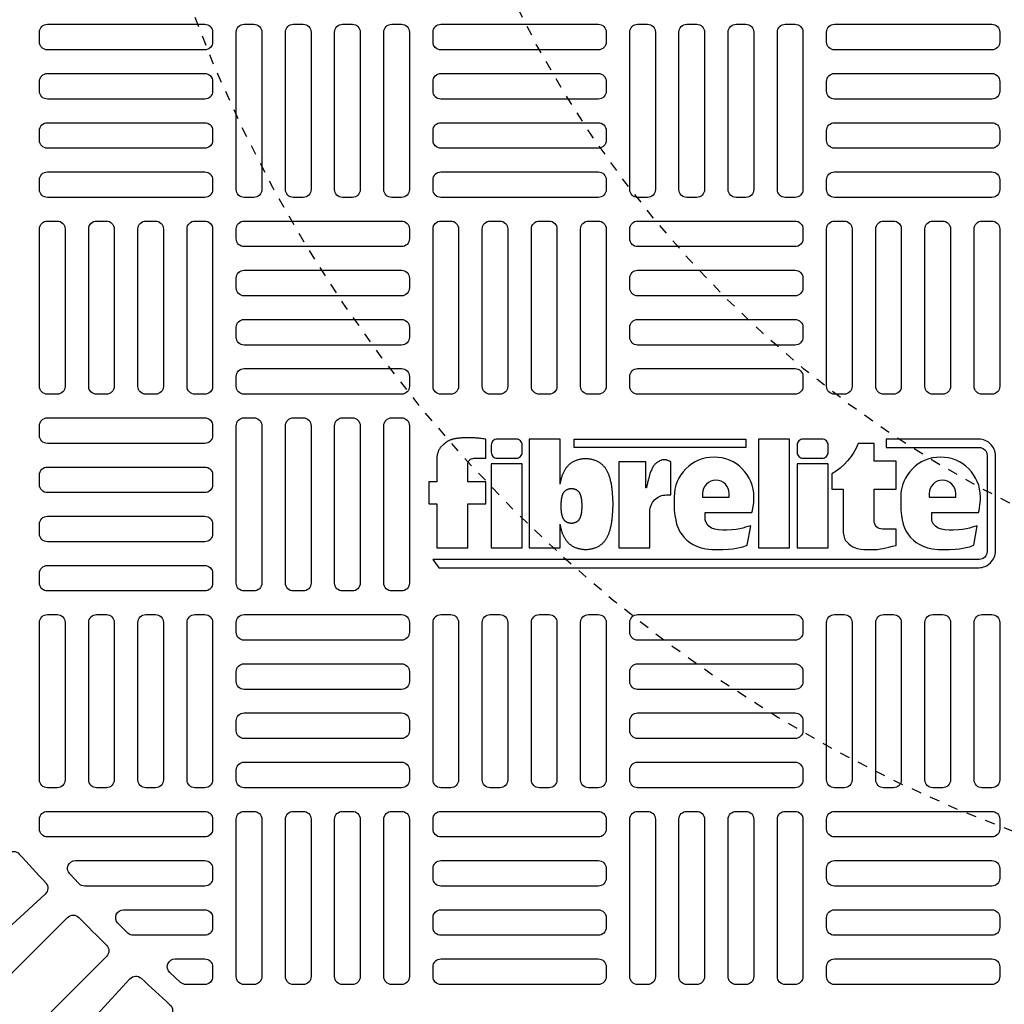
# Model space of a CAD drawing. Extents: x -285 to 5863, y 308 to 3178.
# Tile 579 of 622: x 4944 to 4954, y 1383 to 1393. Entities that reach past the tile are written whole.
import ezdxf

# ---------------------------------------------------------------- set-up
doc = ezdxf.new("R2010")
doc.units = 0
doc.header["$MEASUREMENT"] = 0
doc.linetypes.add('HIDDEN2', pattern=[0.28125, 0.1875, -0.09375])
doc.layers.get('DEFPOINTS').update_dxf_attribs({"linetype": 'CONTINUOUS'})
for name, color, linetype in [('TANK-MANHOLE-COVER-40', 2, 'CONTINUOUS'), ('TANK-MANHOLE-COVER-HATCH-40', 252, 'CONTINUOUS'), ('TANK-SLOPE', 3, 'CONTINUOUS')]:
    doc.layers.add(name, color=color, linetype=linetype)

msp = doc.modelspace()

# ---------------------------------------------------------------- linework, layer by layer
at = {"layer": 'DEFPOINTS', "color": 8, "linetype": 'HIDDEN2', "ltscale": 0.125}
msp.add_circle((4958.72805, 1398.01916), 14, dxfattribs=at)
msp.add_circle((4958.72805, 1398.01916), 14, dxfattribs=at)
msp.add_circle((4958.72805, 1398.01916), 14, dxfattribs=at)
msp.add_circle((4958.72805, 1398.01916), 14, dxfattribs=at)
at = {"layer": 'DEFPOINTS', "color": 8, "linetype": 'HIDDEN2', "ltscale": 0.5}
msp.add_circle((4958.72805, 1398.01916), 11, dxfattribs=at)
msp.add_circle((4958.72805, 1398.01916), 11, dxfattribs=at)
msp.add_circle((4958.72805, 1398.01916), 11, dxfattribs=at)
msp.add_circle((4958.72805, 1398.01916), 11, dxfattribs=at)
at = {"layer": 'TANK-MANHOLE-COVER-40', "color": 2}
for points in [[(4948.05896, 1388.65603), (4948.05896, 1388.40261), (4947.97744, 1388.40261), (4947.97744, 1388.1826), (4948.05896, 1388.1826), (4948.05896, 1387.74258), (4948.36895, 1387.74258), (4948.36895, 1388.1826), (4948.54718, 1388.1826), (4948.54718, 1388.40261), (4948.36895, 1388.40261), (4948.36895, 1388.57847, -0.4142136), (4948.42854, 1388.63806), (4948.54718, 1388.63806), (4948.54718, 1388.82969)], [(4950.15558, 1388.34209), (4950.14979, 1388.34209), (4950.14979, 1388.60309), (4949.87857, 1388.60309), (4949.87857, 1387.74258), (4950.18856, 1387.74258), (4950.18856, 1388.10444, -0.4142136), (4950.35542, 1388.2713), (4950.39911, 1388.2713), (4950.39911, 1388.60309, 0.0155145), (4950.38554, 1388.60992, 0.0247331), (4950.3767, 1388.61351, 0.0059457), (4950.36104, 1388.61878, 0.0128698), (4950.35372, 1388.62094, 0.049414), (4950.33723, 1388.62364, 0.0539295), (4950.32194, 1388.62297, 0.0366274), (4950.30745, 1388.61965, 0.0425645), (4950.29557, 1388.61486, 0.0062906), (4950.28522, 1388.60946, 0.008872), (4950.27799, 1388.60541, 0.0093213), (4950.26646, 1388.59837, 0.0097415), (4950.25568, 1388.59122, 0.0289061), (4950.24549, 1388.58325, 0.0276934), (4950.23585, 1388.57379, 0.0266299), (4950.22678, 1388.56271, 0.0416471), (4950.22199, 1388.55489, 0.0002646), (4950.21704, 1388.54504, 0.0001633), (4950.20903, 1388.52907, 0.000116), (4950.19982, 1388.51067, 0.0006659), (4950.19822, 1388.50746, 0.0348426), (4950.19562, 1388.50117, 0.014153), (4950.19078, 1388.48517, 0.0016759), (4950.18706, 1388.47129, -0.0030302), (4950.18334, 1388.45742, -0.0003982), (4950.17962, 1388.44393, 0.0007237), (4950.17591, 1388.43045, 0.0016601), (4950.17152, 1388.41422, 0.0066972), (4950.1705, 1388.41018, 0.0037939), (4950.16964, 1388.40644, 0.0006926), (4950.16509, 1388.38587, 0.0002719), (4950.16454, 1388.38336, 0.0000196), (4950.15698, 1388.34871, 0.0026773), (4950.1559, 1388.34367, 0.0001013), (4950.15558, 1388.34209)]]:
    msp.add_lwpolyline(points, format="xyb", dxfattribs=at)
for points in [[(4952.55228, 1388.82969), (4952.55228, 1388.74627), (4953.48478, 1388.74627, -0.4142136), (4953.5633, 1388.66775), (4953.5633, 1387.7053, -0.4142136), (4953.48478, 1387.62678), (4948.01705, 1387.62678), (4948.07998, 1387.54336), (4953.47988, 1387.54336, 0.4142136), (4953.64673, 1387.71021), (4953.64673, 1388.66284, 0.4142136), (4953.47988, 1388.82969)], [(4948.66201, 1388.63806), (4948.85282, 1388.63806, 0.4142136), (4948.91241, 1388.69765), (4948.91241, 1388.7701, 0.4142136), (4948.85282, 1388.82969), (4948.66201, 1388.82969, 0.4142136), (4948.60242, 1388.7701), (4948.60242, 1388.69765, 0.4142136)], [(4951.72246, 1388.63806), (4951.91327, 1388.63806, 0.4142136), (4951.97286, 1388.69765), (4951.97286, 1388.7701, 0.4142136), (4951.91327, 1388.82969), (4951.72246, 1388.82969, 0.4142136), (4951.66287, 1388.7701), (4951.66287, 1388.69765, 0.4142136)], [(4952.6531, 1387.76586), (4952.6531, 1387.92941), (4952.51628, 1387.92941, -0.4142136), (4952.43285, 1388.01284), (4952.43285, 1388.32998), (4952.6531, 1388.32998), (4952.6531, 1388.61069), (4952.43285, 1388.61069), (4952.43285, 1388.78461), (4952.27344, 1388.78461, -0.1618679), (4952.01147, 1388.48171), (4952.01147, 1388.32872), (4952.12287, 1388.32872), (4952.12287, 1387.894), (4952.12909, 1387.86155), (4952.13662, 1387.83607), (4952.14822, 1387.81579), (4952.1633, 1387.79783), (4952.18069, 1387.78103), (4952.20098, 1387.76423), (4952.21954, 1387.75206), (4952.26244, 1387.73468), (4952.29897, 1387.72773), (4952.33086, 1387.72426), (4952.35811, 1387.72426), (4952.39464, 1387.72426), (4952.43232, 1387.72426), (4952.46363, 1387.72657), (4952.4961, 1387.73063), (4952.52219, 1387.73584), (4952.5506, 1387.7428), (4952.58017, 1387.74917), (4952.61728, 1387.75786)], [(4951.19867, 1387.96268), (4951.14714, 1387.94821), (4951.11966, 1387.93997), (4951.09126, 1387.93265), (4951.05278, 1387.92533), (4951.00973, 1387.92075), (4950.95752, 1387.91892), (4950.91904, 1387.91801), (4950.87599, 1387.92167), (4950.84118, 1387.92808), (4950.80637, 1387.93997), (4950.77981, 1387.96011), (4950.76235, 1387.97763), (4950.74783, 1388.00269), (4950.74307, 1388.02099), (4950.74307, 1388.09436), (4951.20965, 1388.09436), (4951.21713, 1388.11697), (4951.22064, 1388.13801), (4951.22571, 1388.17151), (4951.22883, 1388.19684), (4951.23, 1388.22099), (4951.23091, 1388.25017, 1), (4950.43272, 1388.25017), (4950.43325, 1388.21022), (4950.43417, 1388.16124), (4950.43325, 1388.11965), (4950.44065, 1388.06697), (4950.44805, 1388.02168), (4950.4573, 1387.98009), (4950.47487, 1387.93203), (4950.4906, 1387.90338), (4950.51187, 1387.87381), (4950.53222, 1387.84608), (4950.55997, 1387.81836), (4950.58865, 1387.7971), (4950.62287, 1387.77492), (4950.6571, 1387.75828), (4950.7015, 1387.74165), (4950.7496, 1387.73148), (4950.80787, 1387.72501), (4950.86892, 1387.72409), (4950.92072, 1387.72409), (4950.97714, 1387.72778), (4951.02062, 1387.73333), (4951.05577, 1387.73795), (4951.08722, 1387.74627), (4951.11959, 1387.75366), (4951.15567, 1387.76475), (4951.16309, 1387.76821)], [(4953.00912, 1388.02099), (4953.00912, 1388.09436), (4953.4757, 1388.09436), (4953.48319, 1388.11697), (4953.4867, 1388.13801), (4953.49176, 1388.17151), (4953.49488, 1388.19684), (4953.49605, 1388.22099), (4953.49696, 1388.25017, 1), (4952.69877, 1388.25017), (4952.6993, 1388.21022), (4952.70023, 1388.16124), (4952.6993, 1388.11965), (4952.7067, 1388.06697), (4952.7141, 1388.02168), (4952.72335, 1387.98009), (4952.74093, 1387.93203), (4952.75665, 1387.90338), (4952.77793, 1387.87381), (4952.79827, 1387.84608), (4952.82602, 1387.81836), (4952.8547, 1387.7971), (4952.88892, 1387.77492), (4952.92315, 1387.75828), (4952.96755, 1387.74165), (4953.01565, 1387.73148), (4953.07392, 1387.72501), (4953.13497, 1387.72409), (4953.18677, 1387.72409), (4953.2432, 1387.72778), (4953.28667, 1387.73333), (4953.32182, 1387.73795), (4953.35327, 1387.74627), (4953.38565, 1387.75366), (4953.42172, 1387.76475), (4953.42914, 1387.76821), (4953.46472, 1387.96268), (4953.41319, 1387.94821), (4953.38571, 1387.93997), (4953.35731, 1387.93265), (4953.31884, 1387.92533), (4953.27579, 1387.92075), (4953.22357, 1387.91892), (4953.1851, 1387.91801), (4953.14204, 1387.92167), (4953.10724, 1387.92808), (4953.07243, 1387.93997), (4953.04586, 1387.96011), (4953.0284, 1387.97763), (4953.01388, 1388.00269)], [(4950.98388, 1388.25017), (4950.98388, 1388.28485, 1), (4950.71712, 1388.28485), (4950.71712, 1388.25017)], [(4953.24994, 1388.25017), (4953.24994, 1388.28485, 1), (4952.98317, 1388.28485), (4952.98317, 1388.25017)]]:
    msp.add_lwpolyline(points, format="xyb", close=True, dxfattribs=at)
for points in [[(4948.54718, 1388.82969), (4948.52953, 1388.832), (4948.51408, 1388.83397), (4948.50056, 1388.83566), (4948.48866, 1388.83707), (4948.47808, 1388.83825), (4948.46852, 1388.83923), (4948.4597, 1388.84003), (4948.4513, 1388.84068), (4948.44308, 1388.84121), (4948.43498, 1388.84163), (4948.42697, 1388.84197), (4948.41904, 1388.84222), (4948.41117, 1388.84241), (4948.40333, 1388.84255), (4948.39552, 1388.84264), (4948.38772, 1388.84271), (4948.3799, 1388.84276), (4948.37204, 1388.84279), (4948.36413, 1388.84278), (4948.35614, 1388.84273), (4948.34806, 1388.84263), (4948.33986, 1388.84247), (4948.33153, 1388.84224), (4948.32304, 1388.84193), (4948.31439, 1388.84153), (4948.30565, 1388.84105), (4948.29691, 1388.84048), (4948.28825, 1388.83983), (4948.27976, 1388.8391), (4948.27153, 1388.8383), (4948.26363, 1388.83741), (4948.25617, 1388.83645), (4948.24919, 1388.83542), (4948.24267, 1388.83431), (4948.23657, 1388.83314), (4948.23081, 1388.83191), (4948.22536, 1388.83062), (4948.22016, 1388.82928), (4948.21515, 1388.82788), (4948.21028, 1388.82644), (4948.20551, 1388.82494), (4948.20082, 1388.82339), (4948.1962, 1388.82177), (4948.19166, 1388.82006), (4948.18719, 1388.81825), (4948.18277, 1388.81631), (4948.17841, 1388.81425), (4948.1741, 1388.81204), (4948.16984, 1388.80968), (4948.16565, 1388.80718), (4948.16155, 1388.8046), (4948.15756, 1388.80195), (4948.15371, 1388.79927), (4948.15003, 1388.79659), (4948.14653, 1388.79395), (4948.14325, 1388.79138), (4948.14019, 1388.78891), (4948.1373, 1388.7865), (4948.13454, 1388.78411), (4948.13184, 1388.78172), (4948.12914, 1388.77929), (4948.1264, 1388.77677), (4948.12355, 1388.77414), (4948.12054, 1388.77136), (4948.11733, 1388.76839), (4948.11394, 1388.76524), (4948.11044, 1388.76193), (4948.10688, 1388.75847), (4948.1033, 1388.75486), (4948.09975, 1388.75113), (4948.09629, 1388.74729), (4948.09298, 1388.74335), (4948.08984, 1388.73931), (4948.08688, 1388.73514), (4948.08409, 1388.73083), (4948.08145, 1388.72632), (4948.07895, 1388.72159), (4948.07657, 1388.7166), (4948.07431, 1388.71132), (4948.07215, 1388.70571), (4948.07008, 1388.69977), (4948.06811, 1388.69356), (4948.06625, 1388.68718), (4948.06451, 1388.68073), (4948.0629, 1388.67429), (4948.06143, 1388.66796), (4948.06012, 1388.66185), (4948.05896, 1388.65603)], [(4949.29208, 1388.37793), (4949.29208, 1388.82969), (4948.98209, 1388.82969), (4948.98209, 1387.74258), (4949.29208, 1387.74258), (4949.29208, 1387.98059)], [(4949.29208, 1388.37793), (4949.29289, 1388.3823), (4949.29463, 1388.39109), (4949.29647, 1388.39985), (4949.29839, 1388.40852), (4949.30038, 1388.41705), (4949.30243, 1388.42539), (4949.30453, 1388.43354), (4949.30671, 1388.4415), (4949.30897, 1388.44927), (4949.31131, 1388.45687), (4949.31375, 1388.46429), (4949.31629, 1388.47154), (4949.31894, 1388.47863), (4949.32171, 1388.48556), (4949.3246, 1388.49234), (4949.32763, 1388.49897), (4949.33079, 1388.50547), (4949.33408, 1388.51185), (4949.33753, 1388.5181), (4949.34112, 1388.52425), (4949.34487, 1388.5303), (4949.34877, 1388.53625), (4949.35283, 1388.54209), (4949.35704, 1388.5478), (4949.36141, 1388.55337), (4949.36592, 1388.55878), (4949.37057, 1388.56402), (4949.37536, 1388.56906), (4949.38028, 1388.5739), (4949.38535, 1388.57851), (4949.39056, 1388.58292), (4949.39594, 1388.58712), (4949.4015, 1388.59115), (4949.40726, 1388.59501), (4949.41324, 1388.59872), (4949.41945, 1388.6023), (4949.42591, 1388.60575), (4949.43262, 1388.60909), (4949.43957, 1388.61231), (4949.44673, 1388.61538), (4949.45406, 1388.61829), (4949.46154, 1388.62101), (4949.46914, 1388.62354), (4949.47682, 1388.62584), (4949.48457, 1388.62791), (4949.49234, 1388.62972), (4949.50013, 1388.63127), (4949.50795, 1388.63258), (4949.51578, 1388.63364), (4949.52363, 1388.63445), (4949.53148, 1388.63503), (4949.53935, 1388.63538), (4949.54722, 1388.63549), (4949.55508, 1388.63538), (4949.56295, 1388.63503), (4949.5708, 1388.63445), (4949.57865, 1388.63364), (4949.58648, 1388.63258), (4949.5943, 1388.63127), (4949.60209, 1388.62972), (4949.60986, 1388.62791), (4949.61761, 1388.62584), (4949.62529, 1388.62354), (4949.63289, 1388.62101), (4949.64037, 1388.61829), (4949.6477, 1388.61538), (4949.65486, 1388.61231), (4949.66181, 1388.60909), (4949.66852, 1388.60575), (4949.67498, 1388.6023), (4949.68119, 1388.59872), (4949.68717, 1388.59501), (4949.69293, 1388.59115), (4949.69849, 1388.58712), (4949.70387, 1388.58292), (4949.70908, 1388.57851), (4949.71415, 1388.5739), (4949.71907, 1388.56906), (4949.72386, 1388.56402), (4949.72851, 1388.55878), (4949.73302, 1388.55337), (4949.73739, 1388.5478), (4949.7416, 1388.54209), (4949.74566, 1388.53625), (4949.74956, 1388.5303), (4949.75331, 1388.52425), (4949.7569, 1388.5181), (4949.76035, 1388.51185), (4949.76364, 1388.50547), (4949.7668, 1388.49897), (4949.76983, 1388.49234), (4949.77272, 1388.48556), (4949.77549, 1388.47863), (4949.77814, 1388.47154), (4949.78068, 1388.46429), (4949.78312, 1388.45687), (4949.78546, 1388.44927), (4949.78772, 1388.4415), (4949.7899, 1388.43354), (4949.792, 1388.42539), (4949.79405, 1388.41705), (4949.79604, 1388.40852), (4949.79796, 1388.39985), (4949.7998, 1388.39109), (4949.80154, 1388.3823), (4949.80317, 1388.37354), (4949.80467, 1388.36486), (4949.80603, 1388.35632), (4949.80723, 1388.34797), (4949.80826, 1388.33986), (4949.80915, 1388.33198), (4949.8099, 1388.32428), (4949.81056, 1388.31674), (4949.81114, 1388.30933), (4949.81167, 1388.30201), (4949.81216, 1388.29475), (4949.81265, 1388.28753), (4949.81315, 1388.28031), (4949.81366, 1388.27311), (4949.81418, 1388.26594), (4949.81468, 1388.25881), (4949.81518, 1388.25173), (4949.81565, 1388.24473), (4949.81609, 1388.23781), (4949.81649, 1388.23099), (4949.81686, 1388.22428), (4949.81717, 1388.21766), (4949.81744, 1388.21113), (4949.81767, 1388.20467), (4949.81784, 1388.19827), (4949.81797, 1388.19191), (4949.81805, 1388.18558), (4949.81807, 1388.17926), (4949.81805, 1388.17294), (4949.81797, 1388.16661), (4949.81784, 1388.16025), (4949.81767, 1388.15385), (4949.81744, 1388.14739), (4949.81717, 1388.14086), (4949.81686, 1388.13425), (4949.81649, 1388.12753), (4949.81609, 1388.12071), (4949.81565, 1388.11379), (4949.81518, 1388.10679), (4949.81468, 1388.09972), (4949.81418, 1388.09259), (4949.81366, 1388.08541), (4949.81315, 1388.07821), (4949.81265, 1388.07099), (4949.81216, 1388.06377), (4949.81167, 1388.05652), (4949.81114, 1388.0492), (4949.81056, 1388.04178), (4949.8099, 1388.03424), (4949.80915, 1388.02655), (4949.80826, 1388.01866), (4949.80723, 1388.01055), (4949.80603, 1388.00221), (4949.80467, 1387.99367), (4949.80317, 1387.98499), (4949.80154, 1387.97622), (4949.7998, 1387.96743), (4949.79796, 1387.95868), (4949.79604, 1387.95), (4949.79405, 1387.94147), (4949.792, 1387.93313), (4949.7899, 1387.92498), (4949.78772, 1387.91702), (4949.78546, 1387.90925), (4949.78312, 1387.90165), (4949.78068, 1387.89423), (4949.77814, 1387.88698), (4949.77549, 1387.87989), (4949.77272, 1387.87296), (4949.76983, 1387.86619), (4949.7668, 1387.85955), (4949.76364, 1387.85305), (4949.76035, 1387.84668), (4949.7569, 1387.84042), (4949.75331, 1387.83427), (4949.74956, 1387.82822), (4949.74566, 1387.82228), (4949.7416, 1387.81644), (4949.73739, 1387.81072), (4949.73302, 1387.80515), (4949.72851, 1387.79974), (4949.72386, 1387.7945), (4949.71907, 1387.78946), (4949.71415, 1387.78462), (4949.70908, 1387.78001), (4949.70387, 1387.77561), (4949.69849, 1387.7714), (4949.69293, 1387.76737), (4949.68717, 1387.76351), (4949.68119, 1387.7598), (4949.67498, 1387.75623), (4949.66852, 1387.75277), (4949.66181, 1387.74943), (4949.65486, 1387.74622), (4949.6477, 1387.74315), (4949.64037, 1387.74024), (4949.63289, 1387.73751), (4949.62529, 1387.73499), (4949.61761, 1387.73268), (4949.60986, 1387.73062), (4949.60209, 1387.72881), (4949.5943, 1387.72725), (4949.58648, 1387.72594), (4949.57865, 1387.72489), (4949.5708, 1387.72407), (4949.56295, 1387.72349), (4949.55508, 1387.72315), (4949.54722, 1387.72303), (4949.53935, 1387.72315), (4949.53148, 1387.72349), (4949.52363, 1387.72407), (4949.51578, 1387.72489), (4949.50795, 1387.72594), (4949.50013, 1387.72725), (4949.49234, 1387.72881), (4949.48457, 1387.73062), (4949.47682, 1387.73268), (4949.46914, 1387.73499), (4949.46154, 1387.73751), (4949.45406, 1387.74024), (4949.44673, 1387.74315), (4949.43957, 1387.74622), (4949.43262, 1387.74943), (4949.42591, 1387.75277), (4949.41945, 1387.75623), (4949.41324, 1387.7598), (4949.40726, 1387.76351), (4949.4015, 1387.76737), (4949.39594, 1387.7714), (4949.39056, 1387.77561), (4949.38535, 1387.78001), (4949.38028, 1387.78462), (4949.37536, 1387.78946), (4949.37057, 1387.7945), (4949.36592, 1387.79974), (4949.36141, 1387.80515), (4949.35704, 1387.81072), (4949.35283, 1387.81644), (4949.34877, 1387.82228), (4949.34487, 1387.82822), (4949.34112, 1387.83427), (4949.33753, 1387.84042), (4949.33408, 1387.84668), (4949.33079, 1387.85305), (4949.32763, 1387.85955), (4949.3246, 1387.86619), (4949.32171, 1387.87296), (4949.31894, 1387.87989), (4949.31629, 1387.88698), (4949.31375, 1387.89423), (4949.31131, 1387.90165), (4949.30897, 1387.90925), (4949.30671, 1387.91702), (4949.30453, 1387.92498), (4949.30243, 1387.93313), (4949.30038, 1387.94147), (4949.29839, 1387.95), (4949.29647, 1387.95868), (4949.29463, 1387.96743), (4949.29289, 1387.97622), (4949.29208, 1387.98059)]]:
    msp.add_lwpolyline(points, dxfattribs=at)
for points in [[(4949.43265, 1388.74627), (4949.43265, 1388.82969), (4951.1509, 1388.82969), (4951.1509, 1388.74627)], [(4951.27729, 1387.74258), (4951.58728, 1387.74258), (4951.58728, 1388.82969), (4951.27729, 1388.82969)], [(4948.60242, 1387.74258), (4948.91241, 1387.74258), (4948.91241, 1388.58184), (4948.60242, 1388.58184)], [(4951.66287, 1387.74258), (4951.97286, 1387.74258), (4951.97286, 1388.58184), (4951.66287, 1388.58184)], [(4949.50801, 1388.14156), (4949.50785, 1388.13896), (4949.50768, 1388.13632), (4949.5075, 1388.13364), (4949.50732, 1388.13094), (4949.50712, 1388.12821), (4949.50693, 1388.12547), (4949.50673, 1388.12272), (4949.50654, 1388.11996), (4949.50635, 1388.1172), (4949.50616, 1388.11443), (4949.50596, 1388.11164), (4949.50574, 1388.1088), (4949.50549, 1388.10592), (4949.5052, 1388.10298), (4949.50486, 1388.09997), (4949.50447, 1388.09687), (4949.50401, 1388.09368), (4949.50349, 1388.09042), (4949.50292, 1388.0871), (4949.5023, 1388.08376), (4949.50163, 1388.0804), (4949.50093, 1388.07705), (4949.50019, 1388.07374), (4949.49943, 1388.07048), (4949.49865, 1388.06729), (4949.49785, 1388.06418), (4949.49701, 1388.06114), (4949.49615, 1388.05817), (4949.49526, 1388.05527), (4949.49433, 1388.05243), (4949.49336, 1388.04966), (4949.49234, 1388.04695), (4949.49128, 1388.04431), (4949.49018, 1388.04172), (4949.48902, 1388.03918), (4949.48782, 1388.0367), (4949.48656, 1388.03426), (4949.48524, 1388.03187), (4949.48387, 1388.02952), (4949.48244, 1388.02721), (4949.48095, 1388.02494), (4949.47939, 1388.02271), (4949.47779, 1388.02053), (4949.47612, 1388.0184), (4949.4744, 1388.01633), (4949.47262, 1388.01433), (4949.47079, 1388.0124), (4949.46891, 1388.01056), (4949.46697, 1388.00879), (4949.46498, 1388.00711), (4949.46293, 1388.0055), (4949.4608, 1388.00397), (4949.4586, 1388.00249), (4949.45632, 1388.00107), (4949.45394, 1387.99971), (4949.45148, 1387.99839), (4949.44891, 1387.99711), (4949.44626, 1387.99588), (4949.44352, 1387.99471), (4949.44072, 1387.9936), (4949.43786, 1387.99256), (4949.43496, 1387.99159), (4949.43202, 1387.99071), (4949.42907, 1387.98992), (4949.4261, 1387.98923), (4949.42312, 1387.98864), (4949.42013, 1387.98814), (4949.41714, 1387.98773), (4949.41414, 1387.98742), (4949.41114, 1387.9872), (4949.40814, 1387.98707), (4949.40513, 1387.98703), (4949.40213, 1387.98707), (4949.39912, 1387.9872), (4949.39612, 1387.98742), (4949.39312, 1387.98773), (4949.39013, 1387.98814), (4949.38714, 1387.98864), (4949.38416, 1387.98923), (4949.3812, 1387.98992), (4949.37824, 1387.99071), (4949.3753, 1387.99159), (4949.3724, 1387.99256), (4949.36954, 1387.9936), (4949.36674, 1387.99471), (4949.36401, 1387.99588), (4949.36135, 1387.99711), (4949.35878, 1387.99839), (4949.35632, 1387.99971), (4949.35395, 1388.00107), (4949.35166, 1388.00249), (4949.34946, 1388.00397), (4949.34734, 1388.0055), (4949.34528, 1388.00711), (4949.34329, 1388.00879), (4949.34136, 1388.01056), (4949.33947, 1388.0124), (4949.33764, 1388.01433), (4949.33587, 1388.01633), (4949.33414, 1388.0184), (4949.33248, 1388.02053), (4949.33087, 1388.02271), (4949.32932, 1388.02494), (4949.32782, 1388.02721), (4949.32639, 1388.02952), (4949.32502, 1388.03187), (4949.3237, 1388.03426), (4949.32244, 1388.0367), (4949.32124, 1388.03918), (4949.32008, 1388.04172), (4949.31898, 1388.04431), (4949.31792, 1388.04695), (4949.31691, 1388.04966), (4949.31594, 1388.05243), (4949.315, 1388.05527), (4949.31411, 1388.05817), (4949.31325, 1388.06114), (4949.31242, 1388.06418), (4949.31161, 1388.06729), (4949.31083, 1388.07048), (4949.31007, 1388.07374), (4949.30933, 1388.07705), (4949.30863, 1388.0804), (4949.30797, 1388.08376), (4949.30734, 1388.0871), (4949.30677, 1388.09042), (4949.30625, 1388.09368), (4949.30579, 1388.09687), (4949.3054, 1388.09997), (4949.30506, 1388.10298), (4949.30477, 1388.10592), (4949.30452, 1388.1088), (4949.3043, 1388.11164), (4949.3041, 1388.11443), (4949.30391, 1388.1172), (4949.30372, 1388.11996), (4949.30353, 1388.12272), (4949.30333, 1388.12547), (4949.30314, 1388.12821), (4949.30295, 1388.13094), (4949.30276, 1388.13364), (4949.30258, 1388.13632), (4949.30241, 1388.13896), (4949.30225, 1388.14156), (4949.30211, 1388.14413), (4949.30199, 1388.14666), (4949.30189, 1388.14915), (4949.30181, 1388.15162), (4949.30174, 1388.15406), (4949.30169, 1388.15649), (4949.30166, 1388.15891), (4949.30165, 1388.16133), (4949.30166, 1388.16374), (4949.30169, 1388.16616), (4949.30174, 1388.16859), (4949.30181, 1388.17104), (4949.30189, 1388.1735), (4949.30199, 1388.176), (4949.30211, 1388.17852), (4949.30225, 1388.18109), (4949.30241, 1388.18369), (4949.30258, 1388.18634), (4949.30276, 1388.18901), (4949.30295, 1388.19172), (4949.30314, 1388.19444), (4949.30333, 1388.19718), (4949.30353, 1388.19993), (4949.30372, 1388.20269), (4949.30391, 1388.20545), (4949.3041, 1388.20822), (4949.3043, 1388.21102), (4949.30452, 1388.21385), (4949.30477, 1388.21673), (4949.30506, 1388.21967), (4949.3054, 1388.22268), (4949.30579, 1388.22578), (4949.30625, 1388.22897), (4949.30677, 1388.23223), (4949.30734, 1388.23555), (4949.30797, 1388.2389), (4949.30863, 1388.24225), (4949.30933, 1388.2456), (4949.31007, 1388.24891), (4949.31083, 1388.25217), (4949.31161, 1388.25536), (4949.31242, 1388.25847), (4949.31325, 1388.26151), (4949.31411, 1388.26448), (4949.315, 1388.26739), (4949.31594, 1388.27022), (4949.31691, 1388.27299), (4949.31792, 1388.2757), (4949.31898, 1388.27835), (4949.32008, 1388.28094), (4949.32124, 1388.28347), (4949.32244, 1388.28595), (4949.3237, 1388.28839), (4949.32502, 1388.29078), (4949.32639, 1388.29313), (4949.32782, 1388.29544), (4949.32932, 1388.29771), (4949.33087, 1388.29994), (4949.33248, 1388.30213), (4949.33414, 1388.30425), (4949.33587, 1388.30632), (4949.33764, 1388.30832), (4949.33947, 1388.31025), (4949.34136, 1388.3121), (4949.34329, 1388.31386), (4949.34528, 1388.31554), (4949.34734, 1388.31715), (4949.34946, 1388.31869), (4949.35166, 1388.32016), (4949.35395, 1388.32158), (4949.35632, 1388.32295), (4949.35878, 1388.32426), (4949.36135, 1388.32554), (4949.36401, 1388.32677), (4949.36674, 1388.32794), (4949.36954, 1388.32905), (4949.3724, 1388.3301), (4949.3753, 1388.33106), (4949.37824, 1388.33194), (4949.3812, 1388.33273), (4949.38416, 1388.33342), (4949.38714, 1388.33402), (4949.39013, 1388.33451), (4949.39312, 1388.33492), (4949.39612, 1388.33523), (4949.39912, 1388.33545), (4949.40213, 1388.33558), (4949.40513, 1388.33563), (4949.40814, 1388.33558), (4949.41114, 1388.33545), (4949.41414, 1388.33523), (4949.41714, 1388.33492), (4949.42013, 1388.33451), (4949.42312, 1388.33402), (4949.4261, 1388.33342), (4949.42907, 1388.33273), (4949.43202, 1388.33194), (4949.43496, 1388.33106), (4949.43786, 1388.3301), (4949.44072, 1388.32905), (4949.44352, 1388.32794), (4949.44626, 1388.32677), (4949.44891, 1388.32554), (4949.45148, 1388.32426), (4949.45394, 1388.32295), (4949.45632, 1388.32158), (4949.4586, 1388.32016), (4949.4608, 1388.31869), (4949.46293, 1388.31715), (4949.46498, 1388.31554), (4949.46697, 1388.31386), (4949.46891, 1388.3121), (4949.47079, 1388.31025), (4949.47262, 1388.30832), (4949.4744, 1388.30632), (4949.47612, 1388.30425), (4949.47779, 1388.30213), (4949.47939, 1388.29994), (4949.48095, 1388.29771), (4949.48244, 1388.29544), (4949.48387, 1388.29313), (4949.48524, 1388.29078), (4949.48656, 1388.28839), (4949.48782, 1388.28595), (4949.48902, 1388.28347), (4949.49018, 1388.28094), (4949.49128, 1388.27835), (4949.49234, 1388.2757), (4949.49336, 1388.27299), (4949.49433, 1388.27022), (4949.49526, 1388.26739), (4949.49615, 1388.26448), (4949.49701, 1388.26151), (4949.49785, 1388.25847), (4949.49865, 1388.25536), (4949.49943, 1388.25217), (4949.50019, 1388.24891), (4949.50093, 1388.2456), (4949.50163, 1388.24225), (4949.5023, 1388.2389), (4949.50292, 1388.23555), (4949.50349, 1388.23223), (4949.50401, 1388.22897), (4949.50447, 1388.22578), (4949.50486, 1388.22268), (4949.5052, 1388.21967), (4949.50549, 1388.21673), (4949.50574, 1388.21385), (4949.50596, 1388.21102), (4949.50616, 1388.20822), (4949.50635, 1388.20545), (4949.50654, 1388.20269), (4949.50673, 1388.19993), (4949.50693, 1388.19718), (4949.50712, 1388.19444), (4949.50732, 1388.19172), (4949.5075, 1388.18901), (4949.50768, 1388.18634), (4949.50785, 1388.18369), (4949.50801, 1388.18109), (4949.50815, 1388.17852), (4949.50827, 1388.176), (4949.50837, 1388.1735), (4949.50846, 1388.17104), (4949.50852, 1388.16859), (4949.50857, 1388.16616), (4949.5086, 1388.16374), (4949.50861, 1388.16133), (4949.5086, 1388.15891), (4949.50857, 1388.15649), (4949.50852, 1388.15406), (4949.50846, 1388.15162), (4949.50837, 1388.14915), (4949.50827, 1388.14666), (4949.50815, 1388.14413)]]:
    msp.add_lwpolyline(points, close=True, dxfattribs=at)
at = {"layer": 'TANK-MANHOLE-COVER-40', "color": 4, "linetype": 'Continuous'}
msp.add_circle((4958.72882, 1398.01916), 22.63902, dxfattribs=at)
at = {"layer": 'TANK-MANHOLE-COVER-40', "color": 1, "linetype": 'Continuous'}
msp.add_circle((4958.72882, 1398.01916), 22.44094, dxfattribs=at)
at = {"layer": 'TANK-MANHOLE-COVER-40', "color": 2, "linetype": 'Continuous'}
msp.add_circle((4958.72882, 1398.01916), 21.65354, dxfattribs=at)
at = {"layer": 'TANK-MANHOLE-COVER-HATCH-40', "linetype": 'Continuous', "flags": 128}
for points in [[(4944.08315, 1392.90105, -0.4142136), (4944.16189, 1392.97979), (4945.73669, 1392.97979, -0.4142136), (4945.81543, 1392.90105), (4945.81543, 1392.80262, -0.4142136), (4945.73669, 1392.72388), (4944.16189, 1392.72388, -0.4142136), (4944.08315, 1392.80262)], [(4946.22882, 1392.97979, -0.4142136), (4946.30756, 1392.90105), (4946.30756, 1391.32625, -0.4142136), (4946.22882, 1391.24751), (4946.13039, 1391.24751, -0.4142136), (4946.05165, 1391.32625), (4946.05165, 1392.90105, -0.4142136), (4946.13039, 1392.97979)], [(4946.72094, 1392.97979, -0.4142136), (4946.79968, 1392.90105), (4946.79968, 1391.32625, -0.4142136), (4946.72094, 1391.24751), (4946.62252, 1391.24751, -0.4142136), (4946.54378, 1391.32625), (4946.54378, 1392.90105, -0.4142136), (4946.62252, 1392.97979)], [(4947.21307, 1392.97979, -0.4142136), (4947.29181, 1392.90105), (4947.29181, 1391.32625, -0.4142136), (4947.21307, 1391.24751), (4947.11465, 1391.24751, -0.4142136), (4947.0359, 1391.32625), (4947.0359, 1392.90105, -0.4142136), (4947.11465, 1392.97979)], [(4947.7052, 1392.97979, -0.4142136), (4947.78394, 1392.90105), (4947.78394, 1391.32625, -0.4142136), (4947.7052, 1391.24751), (4947.60677, 1391.24751, -0.4142136), (4947.52803, 1391.32625), (4947.52803, 1392.90105, -0.4142136), (4947.60677, 1392.97979)], [(4948.02016, 1392.90105, -0.4142136), (4948.0989, 1392.97979), (4949.6737, 1392.97979, -0.4142136), (4949.75244, 1392.90105), (4949.75244, 1392.80262, -0.4142136), (4949.6737, 1392.72388), (4948.0989, 1392.72388, -0.4142136), (4948.02016, 1392.80262)], [(4950.16583, 1392.97979, -0.4142136), (4950.24457, 1392.90105), (4950.24457, 1391.32625, -0.4142136), (4950.16583, 1391.24751), (4950.0674, 1391.24751, -0.4142136), (4949.98866, 1391.32625), (4949.98866, 1392.90105, -0.4142136), (4950.0674, 1392.97979)], [(4950.65795, 1392.97979, -0.4142136), (4950.73669, 1392.90105), (4950.73669, 1391.32625, -0.4142136), (4950.65795, 1391.24751), (4950.55953, 1391.24751, -0.4142136), (4950.48079, 1391.32625), (4950.48079, 1392.90105, -0.4142136), (4950.55953, 1392.97979)], [(4951.15008, 1392.97979, -0.4142136), (4951.22882, 1392.90105), (4951.22882, 1391.32625, -0.4142136), (4951.15008, 1391.24751), (4951.05165, 1391.24751, -0.4142136), (4950.97291, 1391.32625), (4950.97291, 1392.90105, -0.4142136), (4951.05165, 1392.97979)], [(4951.6422, 1392.97979, -0.4142136), (4951.72094, 1392.90105), (4951.72094, 1391.32625, -0.4142136), (4951.6422, 1391.24751), (4951.54378, 1391.24751, -0.4142136), (4951.46504, 1391.32625), (4951.46504, 1392.90105, -0.4142136), (4951.54378, 1392.97979)], [(4951.95716, 1392.90105, -0.4142136), (4952.0359, 1392.97979), (4953.61071, 1392.97979, -0.4142136), (4953.68945, 1392.90105), (4953.68945, 1392.80262, -0.4142136), (4953.61071, 1392.72388), (4952.0359, 1392.72388, -0.4142136), (4951.95716, 1392.80262)], [(4944.08315, 1392.40892, -0.4142136), (4944.16189, 1392.48766), (4945.73669, 1392.48766, -0.4142136), (4945.81543, 1392.40892), (4945.81543, 1392.3105, -0.4142136), (4945.73669, 1392.23176), (4944.16189, 1392.23176, -0.4142136), (4944.08315, 1392.3105)], [(4948.02016, 1392.40892, -0.4142136), (4948.0989, 1392.48766), (4949.6737, 1392.48766, -0.4142136), (4949.75244, 1392.40892), (4949.75244, 1392.3105, -0.4142136), (4949.6737, 1392.23176), (4948.0989, 1392.23176, -0.4142136), (4948.02016, 1392.3105)], [(4951.95716, 1392.40892, -0.4142136), (4952.0359, 1392.48766), (4953.61071, 1392.48766, -0.4142136), (4953.68945, 1392.40892), (4953.68945, 1392.3105, -0.4142136), (4953.61071, 1392.23176), (4952.0359, 1392.23176, -0.4142136), (4951.95716, 1392.3105)], [(4944.08315, 1391.9168, -0.4142136), (4944.16189, 1391.99554), (4945.73669, 1391.99554, -0.4142136), (4945.81543, 1391.9168), (4945.81543, 1391.81837, -0.4142136), (4945.73669, 1391.73963), (4944.16189, 1391.73963, -0.4142136), (4944.08315, 1391.81837)], [(4948.02016, 1391.9168, -0.4142136), (4948.0989, 1391.99554), (4949.6737, 1391.99554, -0.4142136), (4949.75244, 1391.9168), (4949.75244, 1391.81837, -0.4142136), (4949.6737, 1391.73963), (4948.0989, 1391.73963, -0.4142136), (4948.02016, 1391.81837)], [(4951.95716, 1391.9168, -0.4142136), (4952.0359, 1391.99554), (4953.61071, 1391.99554, -0.4142136), (4953.68945, 1391.9168), (4953.68945, 1391.81837, -0.4142136), (4953.61071, 1391.73963), (4952.0359, 1391.73963, -0.4142136), (4951.95716, 1391.81837)], [(4944.08315, 1391.42467, -0.4142136), (4944.16189, 1391.50341), (4945.73669, 1391.50341, -0.4142136), (4945.81543, 1391.42467), (4945.81543, 1391.32625, -0.4142136), (4945.73669, 1391.24751), (4944.16189, 1391.24751, -0.4142136), (4944.08315, 1391.32625)], [(4948.02016, 1391.42467, -0.4142136), (4948.0989, 1391.50341), (4949.6737, 1391.50341, -0.4142136), (4949.75244, 1391.42467), (4949.75244, 1391.32625, -0.4142136), (4949.6737, 1391.24751), (4948.0989, 1391.24751, -0.4142136), (4948.02016, 1391.32625)], [(4951.95716, 1391.42467, -0.4142136), (4952.0359, 1391.50341), (4953.61071, 1391.50341, -0.4142136), (4953.68945, 1391.42467), (4953.68945, 1391.32625, -0.4142136), (4953.61071, 1391.24751), (4952.0359, 1391.24751, -0.4142136), (4951.95716, 1391.32625)], [(4944.26031, 1391.01129, -0.4142136), (4944.33905, 1390.93255), (4944.33905, 1389.35774, -0.4142136), (4944.26031, 1389.279), (4944.16189, 1389.279, -0.4142136), (4944.08315, 1389.35774), (4944.08315, 1390.93255, -0.4142136), (4944.16189, 1391.01129)], [(4944.75244, 1391.01129, -0.4142136), (4944.83118, 1390.93255), (4944.83118, 1389.35774, -0.4142136), (4944.75244, 1389.279), (4944.65402, 1389.279, -0.4142136), (4944.57527, 1389.35774), (4944.57527, 1390.93255, -0.4142136), (4944.65402, 1391.01129)], [(4945.24457, 1391.01129, -0.4142136), (4945.32331, 1390.93255), (4945.32331, 1389.35774, -0.4142136), (4945.24457, 1389.279), (4945.14614, 1389.279, -0.4142136), (4945.0674, 1389.35774), (4945.0674, 1390.93255, -0.4142136), (4945.14614, 1391.01129)], [(4945.73669, 1391.01129, -0.4142136), (4945.81543, 1390.93255), (4945.81543, 1389.35774, -0.4142136), (4945.73669, 1389.279), (4945.63827, 1389.279, -0.4142136), (4945.55953, 1389.35774), (4945.55953, 1390.93255, -0.4142136), (4945.63827, 1391.01129)], [(4947.78394, 1390.83412, -0.4142136), (4947.7052, 1390.75538), (4946.13039, 1390.75538, -0.4142136), (4946.05165, 1390.83412), (4946.05165, 1390.93255, -0.4142136), (4946.13039, 1391.01129), (4947.7052, 1391.01129, -0.4142136), (4947.78394, 1390.93255)], [(4948.19732, 1391.01129, -0.4142136), (4948.27606, 1390.93255), (4948.27606, 1389.35774, -0.4142136), (4948.19732, 1389.279), (4948.0989, 1389.279, -0.4142136), (4948.02016, 1389.35774), (4948.02016, 1390.93255, -0.4142136), (4948.0989, 1391.01129)], [(4948.68945, 1391.01129, -0.4142136), (4948.76819, 1390.93255), (4948.76819, 1389.35774, -0.4142136), (4948.68945, 1389.279), (4948.59102, 1389.279, -0.4142136), (4948.51228, 1389.35774), (4948.51228, 1390.93255, -0.4142136), (4948.59102, 1391.01129)], [(4949.18157, 1391.01129, -0.4142136), (4949.26031, 1390.93255), (4949.26031, 1389.35774, -0.4142136), (4949.18157, 1389.279), (4949.08315, 1389.279, -0.4142136), (4949.00441, 1389.35774), (4949.00441, 1390.93255, -0.4142136), (4949.08315, 1391.01129)], [(4949.6737, 1391.01129, -0.4142136), (4949.75244, 1390.93255), (4949.75244, 1389.35774, -0.4142136), (4949.6737, 1389.279), (4949.57527, 1389.279, -0.4142136), (4949.49653, 1389.35774), (4949.49653, 1390.93255, -0.4142136), (4949.57527, 1391.01129)], [(4951.72094, 1390.83412, -0.4142136), (4951.6422, 1390.75538), (4950.0674, 1390.75538, -0.4142136), (4949.98866, 1390.83412), (4949.98866, 1390.93255, -0.4142136), (4950.0674, 1391.01129), (4951.6422, 1391.01129, -0.4142136), (4951.72094, 1390.93255)], [(4952.13433, 1391.01129, -0.4142136), (4952.21307, 1390.93255), (4952.21307, 1389.35774, -0.4142136), (4952.13433, 1389.279), (4952.0359, 1389.279, -0.4142136), (4951.95716, 1389.35774), (4951.95716, 1390.93255, -0.4142136), (4952.0359, 1391.01129)], [(4952.62646, 1391.01129, -0.4142136), (4952.7052, 1390.93255), (4952.7052, 1389.35774, -0.4142136), (4952.62646, 1389.279), (4952.52803, 1389.279, -0.4142136), (4952.44929, 1389.35774), (4952.44929, 1390.93255, -0.4142136), (4952.52803, 1391.01129)], [(4953.11858, 1391.01129, -0.4142136), (4953.19732, 1390.93255), (4953.19732, 1389.35774, -0.4142136), (4953.11858, 1389.279), (4953.02016, 1389.279, -0.4142136), (4952.94142, 1389.35774), (4952.94142, 1390.93255, -0.4142136), (4953.02016, 1391.01129)], [(4953.61071, 1391.01129, -0.4142136), (4953.68945, 1390.93255), (4953.68945, 1389.35774, -0.4142136), (4953.61071, 1389.279), (4953.51228, 1389.279, -0.4142136), (4953.43354, 1389.35774), (4953.43354, 1390.93255, -0.4142136), (4953.51228, 1391.01129)], [(4947.78394, 1390.34199, -0.4142136), (4947.7052, 1390.26325), (4946.13039, 1390.26325, -0.4142136), (4946.05165, 1390.34199), (4946.05165, 1390.44042, -0.4142136), (4946.13039, 1390.51916), (4947.7052, 1390.51916, -0.4142136), (4947.78394, 1390.44042)], [(4951.72094, 1390.34199, -0.4142136), (4951.6422, 1390.26325), (4950.0674, 1390.26325, -0.4142136), (4949.98866, 1390.34199), (4949.98866, 1390.44042, -0.4142136), (4950.0674, 1390.51916), (4951.6422, 1390.51916, -0.4142136), (4951.72094, 1390.44042)], [(4947.78394, 1389.84987, -0.4142136), (4947.7052, 1389.77113), (4946.13039, 1389.77113, -0.4142136), (4946.05165, 1389.84987), (4946.05165, 1389.94829, -0.4142136), (4946.13039, 1390.02703), (4947.7052, 1390.02703, -0.4142136), (4947.78394, 1389.94829)], [(4951.72094, 1389.84987, -0.4142136), (4951.6422, 1389.77113), (4950.0674, 1389.77113, -0.4142136), (4949.98866, 1389.84987), (4949.98866, 1389.94829, -0.4142136), (4950.0674, 1390.02703), (4951.6422, 1390.02703, -0.4142136), (4951.72094, 1389.94829)], [(4947.78394, 1389.35774, -0.4142136), (4947.7052, 1389.279), (4946.13039, 1389.279, -0.4142136), (4946.05165, 1389.35774), (4946.05165, 1389.45617, -0.4142136), (4946.13039, 1389.53491), (4947.7052, 1389.53491, -0.4142136), (4947.78394, 1389.45617)], [(4951.72094, 1389.35774, -0.4142136), (4951.6422, 1389.279), (4950.0674, 1389.279, -0.4142136), (4949.98866, 1389.35774), (4949.98866, 1389.45617, -0.4142136), (4950.0674, 1389.53491), (4951.6422, 1389.53491, -0.4142136), (4951.72094, 1389.45617)], [(4944.08315, 1388.96404, -0.4142136), (4944.16189, 1389.04278), (4945.73669, 1389.04278, -0.4142136), (4945.81543, 1388.96404), (4945.81543, 1388.86562, -0.4142136), (4945.73669, 1388.78688), (4944.16189, 1388.78688, -0.4142136), (4944.08315, 1388.86562)], [(4946.22882, 1389.04278, -0.4142136), (4946.30756, 1388.96404), (4946.30756, 1387.38924, -0.4142136), (4946.22882, 1387.3105), (4946.13039, 1387.3105, -0.4142136), (4946.05165, 1387.38924), (4946.05165, 1388.96404, -0.4142136), (4946.13039, 1389.04278)], [(4946.72094, 1389.04278, -0.4142136), (4946.79968, 1388.96404), (4946.79968, 1387.38924, -0.4142136), (4946.72094, 1387.3105), (4946.62252, 1387.3105, -0.4142136), (4946.54378, 1387.38924), (4946.54378, 1388.96404, -0.4142136), (4946.62252, 1389.04278)], [(4947.21307, 1389.04278, -0.4142136), (4947.29181, 1388.96404), (4947.29181, 1387.38924, -0.4142136), (4947.21307, 1387.3105), (4947.11465, 1387.3105, -0.4142136), (4947.0359, 1387.38924), (4947.0359, 1388.96404, -0.4142136), (4947.11465, 1389.04278)], [(4947.7052, 1389.04278, -0.4142136), (4947.78394, 1388.96404), (4947.78394, 1387.38924, -0.4142136), (4947.7052, 1387.3105), (4947.60677, 1387.3105, -0.4142136), (4947.52803, 1387.38924), (4947.52803, 1388.96404, -0.4142136), (4947.60677, 1389.04278)], [(4944.08315, 1388.47192, -0.4142136), (4944.16189, 1388.55066), (4945.73669, 1388.55066, -0.4142136), (4945.81543, 1388.47192), (4945.81543, 1388.37349, -0.4142136), (4945.73669, 1388.29475), (4944.16189, 1388.29475, -0.4142136), (4944.08315, 1388.37349)], [(4944.08315, 1387.97979, -0.4142136), (4944.16189, 1388.05853), (4945.73669, 1388.05853, -0.4142136), (4945.81543, 1387.97979), (4945.81543, 1387.88136, -0.4142136), (4945.73669, 1387.80262), (4944.16189, 1387.80262, -0.4142136), (4944.08315, 1387.88136)], [(4944.08315, 1387.48766, -0.4142136), (4944.16189, 1387.5664), (4945.73669, 1387.5664, -0.4142136), (4945.81543, 1387.48766), (4945.81543, 1387.38924, -0.4142136), (4945.73669, 1387.3105), (4944.16189, 1387.3105, -0.4142136), (4944.08315, 1387.38924)], [(4944.26031, 1387.07428, -0.4142136), (4944.33905, 1386.99554), (4944.33905, 1385.42073, -0.4142136), (4944.26031, 1385.34199), (4944.16189, 1385.34199, -0.4142136), (4944.08315, 1385.42073), (4944.08315, 1386.99554, -0.4142136), (4944.16189, 1387.07428)], [(4944.75244, 1387.07428, -0.4142136), (4944.83118, 1386.99554), (4944.83118, 1385.42073, -0.4142136), (4944.75244, 1385.34199), (4944.65402, 1385.34199, -0.4142136), (4944.57527, 1385.42073), (4944.57527, 1386.99554, -0.4142136), (4944.65402, 1387.07428)], [(4945.24457, 1387.07428, -0.4142136), (4945.32331, 1386.99554), (4945.32331, 1385.42073, -0.4142136), (4945.24457, 1385.34199), (4945.14614, 1385.34199, -0.4142136), (4945.0674, 1385.42073), (4945.0674, 1386.99554, -0.4142136), (4945.14614, 1387.07428)], [(4945.73669, 1387.07428, -0.4142136), (4945.81543, 1386.99554), (4945.81543, 1385.42073, -0.4142136), (4945.73669, 1385.34199), (4945.63827, 1385.34199, -0.4142136), (4945.55953, 1385.42073), (4945.55953, 1386.99554, -0.4142136), (4945.63827, 1387.07428)], [(4947.78394, 1386.89711, -0.4142136), (4947.7052, 1386.81837), (4946.13039, 1386.81837, -0.4142136), (4946.05165, 1386.89711), (4946.05165, 1386.99554, -0.4142136), (4946.13039, 1387.07428), (4947.7052, 1387.07428, -0.4142136), (4947.78394, 1386.99554)], [(4948.19732, 1387.07428, -0.4142136), (4948.27606, 1386.99554), (4948.27606, 1385.42073, -0.4142136), (4948.19732, 1385.34199), (4948.0989, 1385.34199, -0.4142136), (4948.02016, 1385.42073), (4948.02016, 1386.99554, -0.4142136), (4948.0989, 1387.07428)], [(4948.68945, 1387.07428, -0.4142136), (4948.76819, 1386.99554), (4948.76819, 1385.42073, -0.4142136), (4948.68945, 1385.34199), (4948.59102, 1385.34199, -0.4142136), (4948.51228, 1385.42073), (4948.51228, 1386.99554, -0.4142136), (4948.59102, 1387.07428)], [(4949.18157, 1387.07428, -0.4142136), (4949.26031, 1386.99554), (4949.26031, 1385.42073, -0.4142136), (4949.18157, 1385.34199), (4949.08315, 1385.34199, -0.4142136), (4949.00441, 1385.42073), (4949.00441, 1386.99554, -0.4142136), (4949.08315, 1387.07428)], [(4949.6737, 1387.07428, -0.4142136), (4949.75244, 1386.99554), (4949.75244, 1385.42073, -0.4142136), (4949.6737, 1385.34199), (4949.57527, 1385.34199, -0.4142136), (4949.49653, 1385.42073), (4949.49653, 1386.99554, -0.4142136), (4949.57527, 1387.07428)], [(4951.72094, 1386.89711, -0.4142136), (4951.6422, 1386.81837), (4950.0674, 1386.81837, -0.4142136), (4949.98866, 1386.89711), (4949.98866, 1386.99554, -0.4142136), (4950.0674, 1387.07428), (4951.6422, 1387.07428, -0.4142136), (4951.72094, 1386.99554)], [(4952.13433, 1387.07428, -0.4142136), (4952.21307, 1386.99554), (4952.21307, 1385.42073, -0.4142136), (4952.13433, 1385.34199), (4952.0359, 1385.34199, -0.4142136), (4951.95716, 1385.42073), (4951.95716, 1386.99554, -0.4142136), (4952.0359, 1387.07428)], [(4952.62646, 1387.07428, -0.4142136), (4952.7052, 1386.99554), (4952.7052, 1385.42073, -0.4142136), (4952.62646, 1385.34199), (4952.52803, 1385.34199, -0.4142136), (4952.44929, 1385.42073), (4952.44929, 1386.99554, -0.4142136), (4952.52803, 1387.07428)], [(4953.11858, 1387.07428, -0.4142136), (4953.19732, 1386.99554), (4953.19732, 1385.42073, -0.4142136), (4953.11858, 1385.34199), (4953.02016, 1385.34199, -0.4142136), (4952.94142, 1385.42073), (4952.94142, 1386.99554, -0.4142136), (4953.02016, 1387.07428)], [(4953.61071, 1387.07428, -0.4142136), (4953.68945, 1386.99554), (4953.68945, 1385.42073, -0.4142136), (4953.61071, 1385.34199), (4953.51228, 1385.34199, -0.4142136), (4953.43354, 1385.42073), (4953.43354, 1386.99554, -0.4142136), (4953.51228, 1387.07428)], [(4947.78394, 1386.40499, -0.4142136), (4947.7052, 1386.32625), (4946.13039, 1386.32625, -0.4142136), (4946.05165, 1386.40499), (4946.05165, 1386.50341, -0.4142136), (4946.13039, 1386.58215), (4947.7052, 1386.58215, -0.4142136), (4947.78394, 1386.50341)], [(4951.72094, 1386.40499, -0.4142136), (4951.6422, 1386.32625), (4950.0674, 1386.32625, -0.4142136), (4949.98866, 1386.40499), (4949.98866, 1386.50341, -0.4142136), (4950.0674, 1386.58215), (4951.6422, 1386.58215, -0.4142136), (4951.72094, 1386.50341)], [(4947.78394, 1385.91286, -0.4142136), (4947.7052, 1385.83412), (4946.13039, 1385.83412, -0.4142136), (4946.05165, 1385.91286), (4946.05165, 1386.01129, -0.4142136), (4946.13039, 1386.09003), (4947.7052, 1386.09003, -0.4142136), (4947.78394, 1386.01129)], [(4951.72094, 1385.91286, -0.4142136), (4951.6422, 1385.83412), (4950.0674, 1385.83412, -0.4142136), (4949.98866, 1385.91286), (4949.98866, 1386.01129, -0.4142136), (4950.0674, 1386.09003), (4951.6422, 1386.09003, -0.4142136), (4951.72094, 1386.01129)], [(4947.78394, 1385.42073, -0.4142136), (4947.7052, 1385.34199), (4946.13039, 1385.34199, -0.4142136), (4946.05165, 1385.42073), (4946.05165, 1385.51916, -0.4142136), (4946.13039, 1385.5979), (4947.7052, 1385.5979, -0.4142136), (4947.78394, 1385.51916)], [(4951.72094, 1385.42073, -0.4142136), (4951.6422, 1385.34199), (4950.0674, 1385.34199, -0.4142136), (4949.98866, 1385.42073), (4949.98866, 1385.51916, -0.4142136), (4950.0674, 1385.5979), (4951.6422, 1385.5979, -0.4142136), (4951.72094, 1385.51916)], [(4946.22882, 1385.10577, -0.4142136), (4946.30756, 1385.02703), (4946.30756, 1383.45223, -0.4142136), (4946.22882, 1383.37349), (4946.13039, 1383.37349, -0.4142136), (4946.05165, 1383.45223), (4946.05165, 1385.02703, -0.4142136), (4946.13039, 1385.10577)], [(4946.72094, 1385.10577, -0.4142136), (4946.79968, 1385.02703), (4946.79968, 1383.45223, -0.4142136), (4946.72094, 1383.37349), (4946.62252, 1383.37349, -0.4142136), (4946.54378, 1383.45223), (4946.54378, 1385.02703, -0.4142136), (4946.62252, 1385.10577)], [(4947.21307, 1385.10577, -0.4142136), (4947.29181, 1385.02703), (4947.29181, 1383.45223, -0.4142136), (4947.21307, 1383.37349), (4947.11465, 1383.37349, -0.4142136), (4947.0359, 1383.45223), (4947.0359, 1385.02703, -0.4142136), (4947.11465, 1385.10577)], [(4947.7052, 1385.10577, -0.4142136), (4947.78394, 1385.02703), (4947.78394, 1383.45223, -0.4142136), (4947.7052, 1383.37349), (4947.60677, 1383.37349, -0.4142136), (4947.52803, 1383.45223), (4947.52803, 1385.02703, -0.4142136), (4947.60677, 1385.10577)], [(4948.02016, 1385.02703, -0.4142136), (4948.0989, 1385.10577), (4949.6737, 1385.10577, -0.4142136), (4949.75244, 1385.02703), (4949.75244, 1384.92861, -0.4142136), (4949.6737, 1384.84987), (4948.0989, 1384.84987, -0.4142136), (4948.02016, 1384.92861)], [(4950.16583, 1385.10577, -0.4142136), (4950.24457, 1385.02703), (4950.24457, 1383.45223, -0.4142136), (4950.16583, 1383.37349), (4950.0674, 1383.37349, -0.4142136), (4949.98866, 1383.45223), (4949.98866, 1385.02703, -0.4142136), (4950.0674, 1385.10577)], [(4950.65795, 1385.10577, -0.4142136), (4950.73669, 1385.02703), (4950.73669, 1383.45223, -0.4142136), (4950.65795, 1383.37349), (4950.55953, 1383.37349, -0.4142136), (4950.48079, 1383.45223), (4950.48079, 1385.02703, -0.4142136), (4950.55953, 1385.10577)], [(4951.15008, 1385.10577, -0.4142136), (4951.22882, 1385.02703), (4951.22882, 1383.45223, -0.4142136), (4951.15008, 1383.37349), (4951.05165, 1383.37349, -0.4142136), (4950.97291, 1383.45223), (4950.97291, 1385.02703, -0.4142136), (4951.05165, 1385.10577)], [(4951.6422, 1385.10577, -0.4142136), (4951.72094, 1385.02703), (4951.72094, 1383.45223, -0.4142136), (4951.6422, 1383.37349), (4951.54378, 1383.37349, -0.4142136), (4951.46504, 1383.45223), (4951.46504, 1385.02703, -0.4142136), (4951.54378, 1385.10577)], [(4951.95716, 1385.02703, -0.4142136), (4952.0359, 1385.10577), (4953.61071, 1385.10577, -0.4142136), (4953.68945, 1385.02703), (4953.68945, 1384.92861, -0.4142136), (4953.61071, 1384.84987), (4952.0359, 1384.84987, -0.4142136), (4951.95716, 1384.92861)], [(4948.02016, 1384.53491, -0.4142136), (4948.0989, 1384.61365), (4949.6737, 1384.61365, -0.4142136), (4949.75244, 1384.53491), (4949.75244, 1384.43648, -0.4142136), (4949.6737, 1384.35774), (4948.0989, 1384.35774, -0.4142136), (4948.02016, 1384.43648)], [(4951.95716, 1384.53491, -0.4142136), (4952.0359, 1384.61365), (4953.61071, 1384.61365, -0.4142136), (4953.68945, 1384.53491), (4953.68945, 1384.43648, -0.4142136), (4953.61071, 1384.35774), (4952.0359, 1384.35774, -0.4142136), (4951.95716, 1384.43648)], [(4948.02016, 1384.04278, -0.4142136), (4948.0989, 1384.12152), (4949.6737, 1384.12152, -0.4142136), (4949.75244, 1384.04278), (4949.75244, 1383.94436, -0.4142136), (4949.6737, 1383.86562), (4948.0989, 1383.86562, -0.4142136), (4948.02016, 1383.94436)], [(4951.95716, 1384.04278, -0.4142136), (4952.0359, 1384.12152), (4953.61071, 1384.12152, -0.4142136), (4953.68945, 1384.04278), (4953.68945, 1383.94436, -0.4142136), (4953.61071, 1383.86562), (4952.0359, 1383.86562, -0.4142136), (4951.95716, 1383.94436)], [(4948.02016, 1383.55066, -0.4142136), (4948.0989, 1383.6294), (4949.6737, 1383.6294, -0.4142136), (4949.75244, 1383.55066), (4949.75244, 1383.45223, -0.4142136), (4949.6737, 1383.37349), (4948.0989, 1383.37349, -0.4142136), (4948.02016, 1383.45223)], [(4951.95716, 1383.55066, -0.4142136), (4952.0359, 1383.6294), (4953.61071, 1383.6294, -0.4142136), (4953.68945, 1383.55066), (4953.68945, 1383.45223, -0.4142136), (4953.61071, 1383.37349), (4952.0359, 1383.37349, -0.4142136), (4951.95716, 1383.45223)]]:
    msp.add_lwpolyline(points, format="xyb", close=True, dxfattribs=at)
at = {"layer": 'TANK-MANHOLE-COVER-HATCH-40', "linetype": 'Continuous'}
for points in [[(4944.08315, 1385.02703, -0.4142136), (4944.16189, 1385.10577), (4945.73669, 1385.10577, -0.4142136), (4945.81543, 1385.02703), (4945.81543, 1384.92861, -0.4142136), (4945.73669, 1384.84987), (4944.16189, 1384.84987, -0.4142136), (4944.08315, 1384.92861)], [(4944.14114, 1384.27822), (4942.97936, 1383.21365), (4942.60699, 1383.62002), (4943.76877, 1384.6846, -0.4170937), (4943.88054, 1384.67917, 0.0049117), (4944.14548, 1384.39004, -0.4170937)], [(4944.44258, 1384.61365), (4945.73669, 1384.61365), (4945.73669, 1384.61365, -0.4142136), (4945.81543, 1384.53491), (4945.81543, 1384.43648), (4945.81543, 1384.43648, -0.4142136), (4945.73669, 1384.35774), (4944.53542, 1384.35774, -0.2065144), (4944.47814, 1384.38245), (4944.3853, 1384.48088, -0.6576677)], [(4944.92374, 1384.12152), (4945.73669, 1384.12152), (4945.73669, 1384.12152, -0.4142136), (4945.81543, 1384.04278), (4945.81543, 1383.94436), (4945.81543, 1383.94436, -0.4142136), (4945.73669, 1383.86562), (4945.02329, 1383.86562, -0.1974379), (4944.96792, 1383.88836), (4944.86838, 1383.98679, -0.6702327)], [(4945.4405, 1383.6294), (4945.73669, 1383.6294), (4945.73669, 1383.6294, -0.4142136), (4945.81543, 1383.55066), (4945.81543, 1383.45223), (4945.81543, 1383.45223, -0.4142136), (4945.73669, 1383.37349), (4945.54753, 1383.37349, -0.1880618), (4945.49423, 1383.39427), (4945.3872, 1383.4927, -0.6834141)], [(4945.39426, 1383.05911), (4944.32968, 1381.89733), (4943.92331, 1382.26971), (4944.98788, 1383.43149, -0.4170937), (4945.0997, 1383.43582, 0.0049117), (4945.38883, 1383.17088, -0.4170937)]]:
    msp.add_lwpolyline(points, format="xyb", close=True, dxfattribs=at)
msp.add_lwpolyline([(4944.47656, 1384.04419, 0.0049117), (4944.75385, 1383.7669, -0.4170937), (4944.7544, 1383.655), (4943.64016, 1382.54076), (4943.25042, 1382.9305), (4944.36466, 1384.04474, -0.4170937), (4944.47656, 1384.04419)], format="xyb", dxfattribs=at)
at = {"layer": 'TANK-SLOPE'}
msp.add_lwpolyline([(5045.28867, 1364.83561, 0.9832619), (5045.28926, 1431.20116), (4959.31377, 1432.65324, 1.017023), (4959.31315, 1363.38507)], format="xyb", close=True, dxfattribs=at)

doc.saveas('drawing.dxf')
